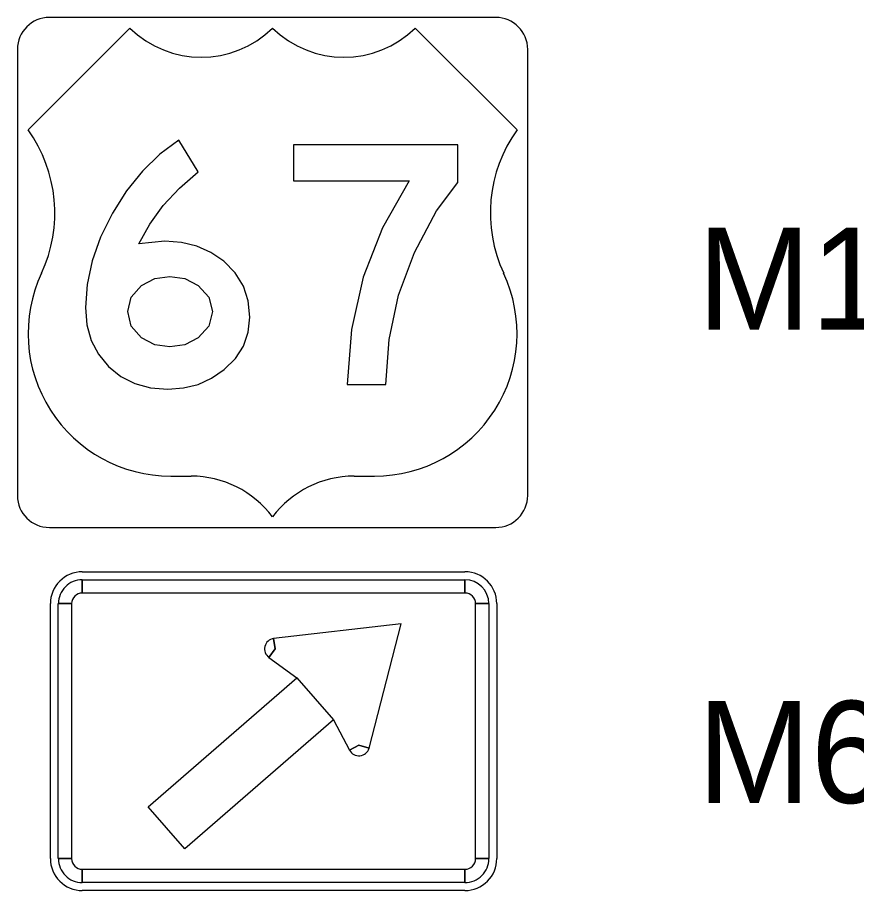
# Model space of a CAD drawing. Extents: x 1001568 to 1002149, y 1840825 to 1841423.
# Drawn here: x 1001899.894 to 1001903.183, y 1841274.951 to 1841278.375 of the extents above; entities that cross this region are included whole.
import ezdxf

# ---------------------------------------------------------------- set-up
doc = ezdxf.new("R2010")
doc.units = 0
doc.layers.add('40', color=7, linetype='Continuous')
doc.layers.add('SIGNS', color=7, linetype='Continuous')

msp = doc.modelspace()

# ---------------------------------------------------------------- linework, layer by layer
at = {"layer": 'SIGNS'}
for p, q in [((1001901.7692, 1841278.3751), (1001900.0192, 1841278.3751)), ((1001900.3352, 1841278.3335), (1001899.9359, 1841277.9342)), ((1001901.8526, 1841277.9342), (1001901.4533, 1841278.3335)), ((1001899.8942, 1841278.2501), (1001899.8942, 1841276.5001)), ((1001901.8942, 1841276.5001), (1001901.8942, 1841278.2501)), ((1001900.4949, 1841276.5765), (1001900.5748, 1841276.5765)), ((1001901.2137, 1841276.5765), (1001901.2935, 1841276.5765)), ((1001899.8942, 1841276.5001), (1001899.8942, 1841276.5001)), ((1001900.0192, 1841276.3751), (1001901.7692, 1841276.3751)), ((1001900.1482, 1841276.2014), (1001901.6482, 1841276.2014)), ((1001900.1482, 1841276.1702), (1001900.1482, 1841276.1181)), ((1001901.6482, 1841276.1181), (1001901.6482, 1841276.1702)), ((1001900.0232, 1841275.0764), (1001900.0232, 1841276.0764)), ((1001900.1065, 1841276.0764), (1001900.0544, 1841276.0764)), ((1001901.7419, 1841276.0764), (1001901.6898, 1841276.0764)), ((1001901.7732, 1841276.0764), (1001901.7732, 1841275.0764)), ((1001900.9046, 1841275.8988), (1001900.8983, 1841275.94)), ((1001900.8801, 1841275.8651), (1001900.9046, 1841275.8988)), ((1001901.2326, 1841275.5214), (1001901.1958, 1841275.5018)), ((1001901.2725, 1841275.5095), (1001901.2326, 1841275.5214)), ((1001900.0544, 1841275.0764), (1001900.1065, 1841275.0764)), ((1001901.6898, 1841275.0764), (1001901.7419, 1841275.0764)), ((1001900.1482, 1841275.0347), (1001900.1482, 1841274.9827)), ((1001901.6482, 1841274.9827), (1001901.6482, 1841275.0347)), ((1001901.6482, 1841274.9514), (1001900.1482, 1841274.9514))]:
    msp.add_line(p, q, dxfattribs=at)
for points in [[(1001900.0192, 1841278.3751), (1001900.0192, 1841278.3751)], [(1001901.7692, 1841278.3751), (1001901.7692, 1841278.3751)], [(1001899.8942, 1841278.2501), (1001899.8942, 1841278.2501)], [(1001900.6028, 1841277.7698), (1001900.527, 1841277.8942), (1001900.4522, 1841277.8389), (1001900.384, 1841277.7729), (1001900.3217, 1841277.6955), (1001900.2662, 1841277.6074), (1001900.2198, 1841277.5138), (1001900.1873, 1841277.4208), (1001900.1674, 1841277.3286), (1001900.1611, 1841277.2374), (1001900.1665, 1841277.1696), (1001900.1836, 1841277.1086), (1001900.2118, 1841277.0542), (1001900.2514, 1841277.0064), (1001900.2999, 1841276.9673), (1001900.3548, 1841276.9397), (1001900.4161, 1841276.923), (1001900.4841, 1841276.9175), (1001900.5449, 1841276.9221), (1001900.6023, 1841276.9364), (1001900.6549, 1841276.9604), (1001900.7042, 1841276.9943), (1001900.7485, 1841277.0378), (1001900.7802, 1841277.0867), (1001900.7991, 1841277.1409), (1001900.8055, 1841277.2005), (1001900.7989, 1841277.2642), (1001900.7798, 1841277.322), (1001900.7477, 1841277.3735), (1001900.703, 1841277.4191), (1001900.6526, 1841277.4533), (1001900.5976, 1841277.4781), (1001900.5371, 1841277.4928), (1001900.4718, 1841277.4979), (1001900.3704, 1841277.4876), (1001900.4127, 1841277.5648), (1001900.4657, 1841277.6379), (1001900.529, 1841277.7059), (1001900.6028, 1841277.7698)], [(1001900.3269, 1841277.2224), (1001900.3402, 1841277.2786), (1001900.3805, 1841277.3243), (1001900.4326, 1841277.3509), (1001900.4914, 1841277.3597), (1001900.5501, 1841277.3509), (1001900.6031, 1841277.3243), (1001900.6445, 1841277.2788), (1001900.6586, 1841277.2224), (1001900.6445, 1841277.1647), (1001900.6031, 1841277.1188), (1001900.5507, 1841277.092), (1001900.4914, 1841277.0833), (1001900.4321, 1841277.092), (1001900.3805, 1841277.1188), (1001900.3402, 1841277.1647), (1001900.3269, 1841277.2224)], [(1001900.0192, 1841276.3751), (1001900.0192, 1841276.3751)], [(1001901.7692, 1841276.3751), (1001901.7692, 1841276.3751)]]:
    msp.add_lwpolyline(points, dxfattribs=at)
for points in [[(1001901.187, 1841276.9359), (1001901.3388, 1841276.9359), (1001901.3509, 1841277.1127), (1001901.388, 1841277.2855), (1001901.45, 1841277.453), (1001901.5366, 1841277.6163), (1001901.62, 1841277.7284), (1001901.62, 1841277.8758), (1001900.9757, 1841277.8758), (1001900.9757, 1841277.7349), (1001901.4297, 1841277.7349), (1001901.3249, 1841277.5507), (1001901.2498, 1841277.3562), (1001901.2037, 1841277.1513)], [(1001900.1482, 1841276.1702), (1001901.6482, 1841276.1702), (1001901.6482, 1841276.1181), (1001900.1482, 1841276.1181), (1001900.1482, 1841276.1702), (1001900.1482, 1841276.1702)], [(1001900.0544, 1841275.0764), (1001900.0544, 1841276.0764), (1001900.1065, 1841276.0764), (1001900.1065, 1841275.0764), (1001900.0544, 1841275.0764), (1001900.0544, 1841275.0764)], [(1001901.7419, 1841276.0764), (1001901.7419, 1841275.0764), (1001901.6898, 1841275.0764), (1001901.6898, 1841276.0764), (1001901.7419, 1841276.0764), (1001901.7419, 1841276.0764)], [(1001901.3988, 1841275.9971), (1001900.8983, 1841275.94), (1001900.9046, 1841275.8988), (1001900.8801, 1841275.8651), (1001900.989, 1841275.7858), (1001901.1325, 1841275.6207), (1001901.1958, 1841275.5018), (1001901.2326, 1841275.5214), (1001901.2725, 1841275.5095), (1001901.3988, 1841275.9971)], [(1001900.5507, 1841275.115), (1001900.4072, 1841275.2801), (1001900.989, 1841275.7858), (1001901.1325, 1841275.6207), (1001900.5507, 1841275.115)], [(1001901.6482, 1841274.9827), (1001900.1482, 1841274.9827), (1001900.1482, 1841275.0347), (1001901.6482, 1841275.0347), (1001901.6482, 1841274.9827), (1001901.6482, 1841274.9827)]]:
    msp.add_lwpolyline(points, close=True, dxfattribs=at)
for centre, radius, start, end in [((1001900.0192, 1841278.2501), 0.125, 90.0002, 179.9998), ((1001901.7692, 1841278.2501), 0.125, 0, 90), ((1001900.6147, 1841278.6187), 0.3993, 225.5729, 314.4272), ((1001901.1738, 1841278.6187), 0.3993, 225.5729, 314.4272), ((1001899.4817, 1841277.6083), 0.559, 334.9895, 35.6629), ((1001902.3067, 1841277.6083), 0.559, 144.3372, 205.01), ((1001900.4949, 1841277.1356), 0.559, 154.9897, 270.0001), ((1001901.2935, 1841277.1356), 0.559, 270.0001, 25.0104), ((1001900.5748, 1841276.1772), 0.3993, 36.8699, 90.0002), ((1001901.2137, 1841276.1772), 0.3993, 90.0002, 143.13), ((1001900.0192, 1841276.5001), 0.125, 180, 270), ((1001901.7692, 1841276.5001), 0.125, 270.0001, 0.0003), ((1001900.1482, 1841276.0764), 0.125, 89.9998, 180), ((1001901.6482, 1841276.0764), 0.125, 0.0002, 89.9998), ((1001900.1482, 1841276.0764), 0.0937, 89.9998, 180), ((1001901.6482, 1841276.0764), 0.0937, 0.0002, 89.9998), ((1001900.1482, 1841276.0764), 0.0417, 89.9998, 180), ((1001901.6482, 1841276.0764), 0.0417, 0.0002, 89.9998), ((1001900.9046, 1841275.8988), 0.0417, 98.7244, 233.9504), ((1001901.2326, 1841275.5214), 0.0417, 208.0499, 343.2759), ((1001900.1482, 1841275.0764), 0.125, 179.9997, 269.9999), ((1001900.1482, 1841275.0764), 0.0937, 179.9997, 269.9999), ((1001900.1482, 1841275.0764), 0.0417, 179.9997, 269.9999), ((1001901.6482, 1841275.0764), 0.0937, 269.9999, 0.0002), ((1001901.6482, 1841275.0764), 0.0417, 269.9999, 0.0002), ((1001901.6482, 1841275.0764), 0.125, 269.9999, 0.0002)]:
    msp.add_arc(centre, radius, start, end, dxfattribs=at)

# ---------------------------------------------------------------- texts
at = {"layer": '40'}
for s, p in [('M1-4 (24" X 24")', (1001902.5592, 1841277.1512)), ('M6-2R (21" X 15")', (1001902.5592, 1841275.295))]:
    msp.add_text(s, height=0.4, rotation=0, dxfattribs=at).set_placement(p)

doc.saveas('drawing.dxf')
